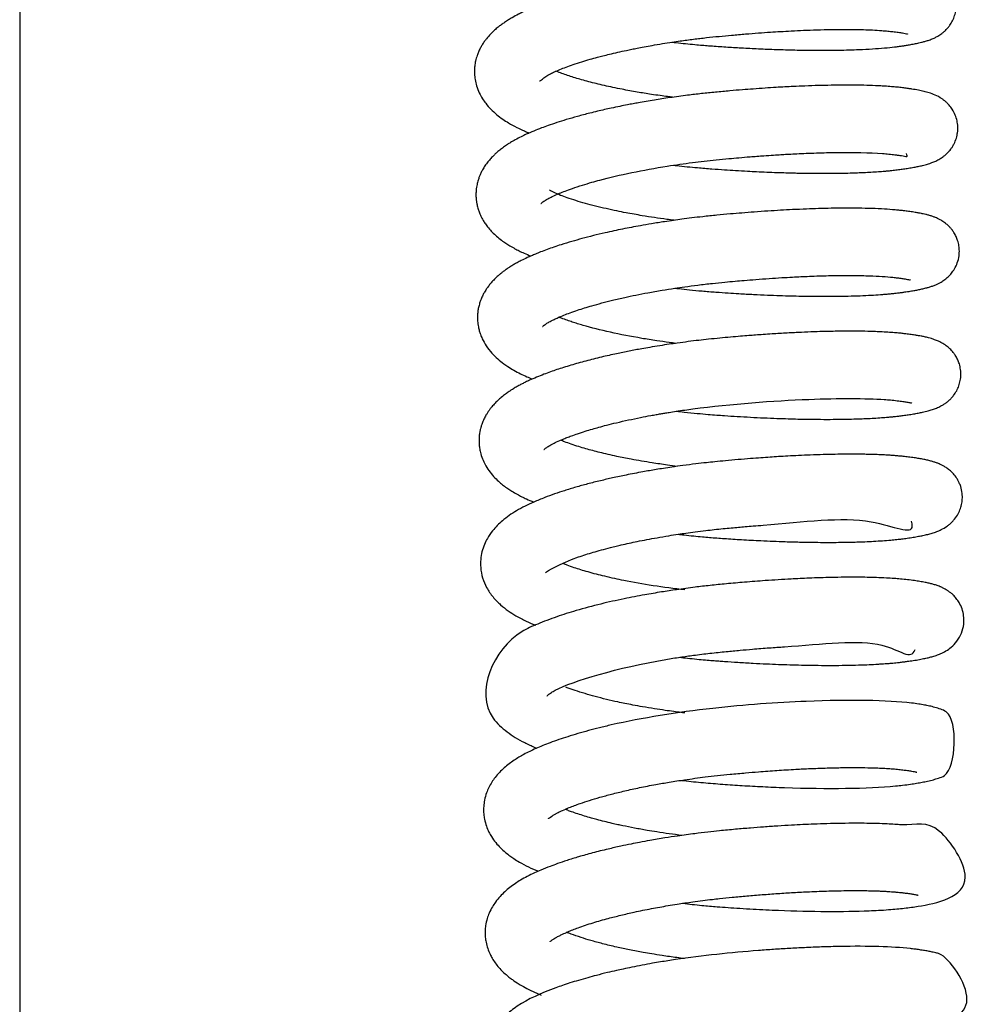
# Model space of a CAD drawing. Header units: inches. Extents: x 0 to 77643, y -44170 to 0.
# Tile 342 of 546: x 76115.95 to 76120.86, y -39539.28 to -39534.18. Entities that reach past the tile are written whole.
import ezdxf

# ---------------------------------------------------------------- set-up
doc = ezdxf.new("R2010")
doc.units = ezdxf.units.IN
doc.header["$MEASUREMENT"] = 0
doc.layers.get('0').update_dxf_attribs({"lineweight": 0})
doc.layers.add('FAKRO LOFT LADDERS', color=7, linetype='Continuous')

# ---------------------------------------------------------------- blocks, each defined once
blk = doc.blocks.new('A$C6AF374F8')
at = {"layer": 'FAKRO LOFT LADDERS', "color": 7, "linetype": 'Continuous'}
blk.add_line((87.5, 2476.251), (87.5, 2186.563), dxfattribs=at)
for points, knots in [([(121.285, 2390.842), (121.357, 2390.834), (121.589, 2390.808), (121.984, 2390.766), (122.44, 2390.722), (122.84, 2390.686), (123.341, 2390.646), (123.978, 2390.602), (124.805, 2390.55), (125.677, 2390.505), (126.595, 2390.467), (127.554, 2390.438), (128.453, 2390.423), (129.25, 2390.421), (129.897, 2390.427), (130.462, 2390.44), (131.053, 2390.46), (131.676, 2390.492), (132.287, 2390.539), (132.725, 2390.584), (133.018, 2390.621), (133.205, 2390.647), (133.397, 2390.676), (133.613, 2390.711), (133.84, 2390.753), (134.047, 2390.796), (134.223, 2390.837), (134.384, 2390.88), (134.564, 2390.935), (134.723, 2390.993), (134.851, 2391.048), (134.938, 2391.089), (135.019, 2391.132), (135.117, 2391.189), (135.209, 2391.249), (135.312, 2391.326), (135.406, 2391.405), (135.498, 2391.495), (135.59, 2391.596), (135.674, 2391.704), (135.781, 2391.867), (135.887, 2392.075), (135.978, 2392.36), (136.024, 2392.68), (136.007, 2393.024), (135.927, 2393.342), (135.807, 2393.613), (135.659, 2393.845), (135.494, 2394.035), (135.338, 2394.174), (135.22, 2394.262), (135.072, 2394.359), (134.902, 2394.449), (134.717, 2394.526), (134.543, 2394.586), (134.375, 2394.635), (134.216, 2394.674), (134.062, 2394.707), (133.884, 2394.742), (133.641, 2394.783), (133.349, 2394.825), (133.028, 2394.864), (132.714, 2394.895), (132.436, 2394.918), (132.19, 2394.934), (131.97, 2394.947), (131.745, 2394.957), (131.488, 2394.967), (131.167, 2394.977), (130.767, 2394.984), (130.26, 2394.987), (129.606, 2394.983), (128.852, 2394.968), (128.058, 2394.94), (127.323, 2394.907), (126.558, 2394.865), (125.745, 2394.812), (124.888, 2394.748), (124.176, 2394.687), (123.587, 2394.633), (123.073, 2394.583), (122.497, 2394.52), (121.855, 2394.442), (121.205, 2394.354), (120.607, 2394.265), (120.091, 2394.182), (119.583, 2394.095), (119.051, 2393.997), (118.466, 2393.882), (117.875, 2393.756), (117.282, 2393.619), (116.723, 2393.479), (116.209, 2393.34), (115.753, 2393.207), (115.349, 2393.082), (114.978, 2392.958), (114.6, 2392.825), (114.219, 2392.679), (113.861, 2392.53), (113.575, 2392.401), (113.292, 2392.263), (113.054, 2392.136), (112.799, 2391.985), (112.624, 2391.871), (112.442, 2391.744), (112.271, 2391.612), (112.088, 2391.457), (111.873, 2391.25), (111.707, 2391.06), (111.559, 2390.864), (111.453, 2390.701), (111.35, 2390.519), (111.265, 2390.338), (111.198, 2390.164), (111.15, 2390.01), (111.104, 2389.825), (111.069, 2389.616), (111.054, 2389.391), (111.057, 2389.163), (111.085, 2388.892), (111.163, 2388.559), (111.294, 2388.223), (111.46, 2387.923), (111.656, 2387.643), (111.908, 2387.356), (112.206, 2387.087), (112.488, 2386.874), (112.868, 2386.63), (113.22, 2386.439), (113.59, 2386.266), (113.81, 2386.172), (113.896, 2386.137)], [0.42778999, 0.42778999, 0.42778999, 0.42778999, 0.42782802, 0.42791293, 0.42799856, 0.42806726, 0.42812261, 0.42826002, 0.42839994, 0.42855574, 0.4287216, 0.42889459, 0.42908522, 0.42923647, 0.42937272, 0.42949012, 0.42960695, 0.42977789, 0.42994398, 0.43009384, 0.43015591, 0.4302164, 0.43027579, 0.43035199, 0.4304508, 0.43054334, 0.43060291, 0.43067844, 0.43075631, 0.43084137, 0.43088248, 0.43091249, 0.43094044, 0.43097254, 0.43101045, 0.43103642, 0.43107173, 0.43109849, 0.4311264, 0.43116042, 0.43118661, 0.43124381, 0.43129832, 0.43135857, 0.43142696, 0.4314924, 0.43154533, 0.43159797, 0.43165937, 0.4317047, 0.43174222, 0.43177018, 0.43184853, 0.4319193, 0.43198627, 0.43206968, 0.43214096, 0.43219325, 0.43227005, 0.43236516, 0.43248219, 0.43259342, 0.43268711, 0.43276745, 0.43283619, 0.43289232, 0.43294533, 0.43301306, 0.43308807, 0.43318223, 0.43329707, 0.43343265, 0.433605, 0.43376009, 0.43389752, 0.4340214, 0.43418268, 0.43433674, 0.43447655, 0.43455688, 0.43464549, 0.43474509, 0.43485918, 0.43498318, 0.43508956, 0.4351796, 0.4352636, 0.4353686, 0.43547717, 0.43559843, 0.43571545, 0.43583563, 0.43594915, 0.43605044, 0.43614517, 0.43623357, 0.43632306, 0.43643328, 0.43653914, 0.43662542, 0.436689, 0.43679671, 0.4368573, 0.43692804, 0.43698855, 0.43704927, 0.43711862, 0.43720226, 0.43729815, 0.43735097, 0.43741075, 0.4374631, 0.43752365, 0.43757488, 0.43761395, 0.43765338, 0.43772565, 0.43778044, 0.4378291, 0.43790343, 0.43799366, 0.43809788, 0.43819358, 0.43827497, 0.43838924, 0.43850976, 0.43863701, 0.43872967, 0.43887012, 0.43898962, 0.43906402, 0.43906402, 0.43906402, 0.43906402]), ([(114.423, 2388.844), (114.473, 2388.792), (114.625, 2389.048), (115.209, 2389.311), (115.478, 2389.426), (115.803, 2389.552), (116.18, 2389.686), (116.595, 2389.821), (117.018, 2389.947), (117.388, 2390.05), (117.724, 2390.138), (118.076, 2390.225), (118.479, 2390.32), (118.868, 2390.406), (119.203, 2390.476), (119.508, 2390.537), (119.857, 2390.604), (120.292, 2390.682), (120.777, 2390.764), (121.263, 2390.84), (121.684, 2390.901), (122.053, 2390.951), (122.397, 2390.996), (122.735, 2391.037), (123.179, 2391.088), (123.727, 2391.144), (124.405, 2391.208), (125.086, 2391.266), (125.756, 2391.319), (126.357, 2391.361), (126.923, 2391.396), (127.5, 2391.428), (128.133, 2391.457), (128.827, 2391.482), (129.515, 2391.498), (130.149, 2391.504), (130.707, 2391.501), (131.214, 2391.491), (131.703, 2391.472), (132.123, 2391.447), (132.459, 2391.418), (132.754, 2391.385), (133.014, 2391.352), (133.23, 2391.318), (133.389, 2391.288), (133.469, 2391.268), (133.484, 2391.264), (133.484, 2391.264)], [0.563874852, 0.563874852, 0.563874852, 0.563874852, 0.564427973, 0.564516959, 0.564626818, 0.564738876, 0.564853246, 0.564982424, 0.565098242, 0.565194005, 0.56526494, 0.565344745, 0.565445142, 0.565542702, 0.565604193, 0.565663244, 0.565738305, 0.56582374, 0.565932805, 0.566032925, 0.566113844, 0.566182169, 0.566248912, 0.566314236, 0.566378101, 0.566505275, 0.566629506, 0.566768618, 0.566899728, 0.567020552, 0.567124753, 0.567240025, 0.567373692, 0.567523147, 0.567690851, 0.567842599, 0.567979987, 0.568118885, 0.568258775, 0.568417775, 0.568538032, 0.56864283, 0.568780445, 0.568908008, 0.569018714, 0.569154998, 0.569214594, 0.569214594, 0.569214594, 0.569214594]), ([(121.322, 2387.988), (121.235, 2387.999), (121.019, 2388.026), (120.65, 2388.076), (120.121, 2388.153), (119.597, 2388.238), (119.094, 2388.327), (118.67, 2388.407), (118.077, 2388.527), (117.362, 2388.69), (116.605, 2388.891), (115.936, 2389.095), (115.519, 2389.246), (115.308, 2389.328), (115.274, 2389.342)], [0.56079572, 0.56079572, 0.56079572, 0.56079572, 0.560847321, 0.560924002, 0.561016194, 0.561168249, 0.561251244, 0.561338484, 0.561446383, 0.561651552, 0.561850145, 0.562039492, 0.562237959, 0.562277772, 0.562277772, 0.562277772, 0.562277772]), ([(121.369, 2384.472), (121.423, 2384.466), (121.656, 2384.439), (122.071, 2384.395), (122.68, 2384.337), (123.326, 2384.283), (123.985, 2384.237), (124.6, 2384.198), (125.154, 2384.167), (125.69, 2384.14), (126.203, 2384.117), (126.709, 2384.097), (127.153, 2384.083), (127.52, 2384.073), (127.896, 2384.065), (128.353, 2384.057), (128.927, 2384.052), (129.538, 2384.053), (130.118, 2384.061), (130.595, 2384.072), (130.985, 2384.086), (131.337, 2384.101), (131.702, 2384.121), (132.049, 2384.145), (132.332, 2384.168), (132.575, 2384.191), (132.823, 2384.217), (133.087, 2384.25), (133.358, 2384.288), (133.624, 2384.33), (133.872, 2384.374), (134.107, 2384.422), (134.303, 2384.468), (134.454, 2384.508), (134.583, 2384.547), (134.721, 2384.593), (134.897, 2384.661), (135.068, 2384.744), (135.205, 2384.825), (135.307, 2384.893), (135.404, 2384.967), (135.488, 2385.04), (135.569, 2385.117), (135.643, 2385.196), (135.741, 2385.318), (135.817, 2385.43), (135.921, 2385.61), (136.005, 2385.817), (136.055, 2386.011), (136.082, 2386.168), (136.094, 2386.315), (136.094, 2386.523), (136.061, 2386.773), (135.966, 2387.083), (135.822, 2387.356), (135.661, 2387.569), (135.519, 2387.716), (135.392, 2387.824), (135.182, 2387.977), (134.9, 2388.121), (134.619, 2388.22), (134.334, 2388.297), (134.046, 2388.358), (133.78, 2388.404), (133.517, 2388.443), (133.289, 2388.473), (133.022, 2388.504), (132.724, 2388.532), (132.421, 2388.555), (132.028, 2388.579), (131.527, 2388.601), (130.88, 2388.615), (130.204, 2388.618), (129.526, 2388.611), (128.87, 2388.596), (128.211, 2388.574), (127.63, 2388.548), (127.13, 2388.523), (126.647, 2388.495), (126.096, 2388.46), (125.513, 2388.419), (124.905, 2388.373), (124.255, 2388.318), (123.549, 2388.254), (122.817, 2388.178), (122.182, 2388.103), (121.637, 2388.033), (121.193, 2387.971), (120.773, 2387.908), (120.361, 2387.844), (119.955, 2387.776), (119.587, 2387.712), (119.266, 2387.653), (118.945, 2387.591), (118.566, 2387.516), (118.168, 2387.432), (117.783, 2387.347), (117.413, 2387.261), (116.941, 2387.145), (116.396, 2387.001), (115.826, 2386.837), (115.324, 2386.679), (114.9, 2386.535), (114.504, 2386.39), (114.123, 2386.239), (113.774, 2386.088), (113.459, 2385.939), (113.181, 2385.793), (112.954, 2385.662), (112.743, 2385.529), (112.556, 2385.4), (112.395, 2385.278), (112.261, 2385.168), (112.146, 2385.067), (112.011, 2384.938), (111.862, 2384.779), (111.709, 2384.593), (111.569, 2384.393), (111.456, 2384.201), (111.371, 2384.029), (111.302, 2383.863), (111.24, 2383.683), (111.193, 2383.5), (111.162, 2383.33), (111.141, 2383.16), (111.131, 2382.967), (111.139, 2382.769), (111.159, 2382.587), (111.192, 2382.403), (111.243, 2382.207), (111.305, 2382.03), (111.366, 2381.885), (111.43, 2381.752), (111.519, 2381.593), (111.627, 2381.424), (111.793, 2381.205), (111.976, 2381.003), (112.207, 2380.786), (112.44, 2380.599), (112.675, 2380.434), (112.906, 2380.288), (113.133, 2380.159), (113.38, 2380.032), (113.65, 2379.905), (113.855, 2379.817), (113.973, 2379.769)], [0.44064052, 0.44064052, 0.44064052, 0.44064052, 0.44066926, 0.44076433, 0.44085911, 0.4409889, 0.44110198, 0.44120296, 0.44131083, 0.44139368, 0.44148741, 0.44158579, 0.44166795, 0.44173199, 0.44178997, 0.44188028, 0.4419938, 0.44212682, 0.44225146, 0.44236179, 0.44244279, 0.44251975, 0.44261136, 0.44271192, 0.4427884, 0.44284135, 0.44291659, 0.44300456, 0.44308529, 0.44317936, 0.44328639, 0.44336898, 0.44346843, 0.44353229, 0.44357603, 0.4436377, 0.44371403, 0.44379684, 0.44383084, 0.44385853, 0.44389848, 0.44392144, 0.4439417, 0.44397328, 0.44399706, 0.44402712, 0.44406358, 0.44412709, 0.44415727, 0.44418112, 0.4442128, 0.44424274, 0.44429837, 0.44435669, 0.4444253, 0.44448097, 0.44452186, 0.44456133, 0.44459656, 0.44472126, 0.44484705, 0.44496281, 0.44509058, 0.44522623, 0.44529102, 0.44537534, 0.44546583, 0.44555091, 0.44564467, 0.44572904, 0.44587248, 0.44602922, 0.44619576, 0.44632607, 0.44646034, 0.4465957, 0.44671284, 0.44679097, 0.44687571, 0.44697894, 0.44709003, 0.44718773, 0.44730105, 0.44743194, 0.44755764, 0.44768382, 0.44776535, 0.44784598, 0.44792001, 0.44799047, 0.44806896, 0.44814231, 0.44819437, 0.4482482, 0.44832393, 0.4484111, 0.4484809, 0.44855287, 0.44863561, 0.44877444, 0.44890335, 0.44902042, 0.44913042, 0.44921943, 0.44932984, 0.44944216, 0.44952284, 0.44961737, 0.44970018, 0.44974932, 0.44982514, 0.44989652, 0.449934, 0.44997965, 0.45003173, 0.45009743, 0.45017012, 0.45024025, 0.45030444, 0.45035649, 0.45039857, 0.45045014, 0.45050882, 0.4505488, 0.45058621, 0.45064312, 0.45069924, 0.45074099, 0.45078616, 0.45084672, 0.45090084, 0.45093633, 0.45097357, 0.45102368, 0.45108391, 0.45115398, 0.45124142, 0.45132747, 0.45142802, 0.4515075, 0.45158028, 0.45166528, 0.45173249, 0.45181245, 0.4519138, 0.4519138, 0.4519138, 0.4519138]), ([(114.497, 2382.483), (114.498, 2382.484), (114.506, 2382.493), (114.555, 2382.537), (114.66, 2382.614), (114.828, 2382.718), (115.101, 2382.858), (115.412, 2382.997), (115.767, 2383.14), (116.155, 2383.281), (116.617, 2383.434), (117.099, 2383.578), (118.4, 2383.938), (119.986, 2384.267), (121.693, 2384.523), (122.331, 2384.609), (122.961, 2384.686), (123.591, 2384.753), (124.193, 2384.811), (124.776, 2384.864), (125.382, 2384.914), (125.978, 2384.96), (126.509, 2384.996), (126.909, 2385.021), (127.274, 2385.042), (127.67, 2385.063), (128.134, 2385.084), (128.644, 2385.104), (129.172, 2385.119), (130.518, 2385.146), (131.684, 2385.12), (132.475, 2385.054), (132.681, 2385.033), (132.844, 2385.014), (133.011, 2384.993), (133.183, 2384.968), (133.328, 2384.948), (133.502, 2384.895), (133.481, 2384.982), (133.43, 2385.076)], [0.551271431, 0.551271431, 0.551271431, 0.551271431, 0.551314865, 0.551429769, 0.551529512, 0.551676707, 0.551798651, 0.551956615, 0.552058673, 0.552179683, 0.552333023, 0.552464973, 0.552568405, 0.553325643, 0.553454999, 0.553581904, 0.553698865, 0.553820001, 0.553944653, 0.55404554, 0.55415633, 0.554295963, 0.554395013, 0.554471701, 0.554536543, 0.554617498, 0.554716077, 0.55482856, 0.554946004, 0.55506782, 0.555760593, 0.555877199, 0.555946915, 0.556008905, 0.556088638, 0.556181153, 0.55627644, 0.556367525, 0.5565412, 0.5565412, 0.5565412, 0.5565412]), ([(121.403, 2381.618), (121.273, 2381.634), (120.932, 2381.678), (120.376, 2381.757), (119.667, 2381.869), (119.013, 2381.986), (118.395, 2382.108), (117.862, 2382.224), (117.318, 2382.354), (116.794, 2382.493), (116.303, 2382.636), (115.872, 2382.778), (115.334, 2382.971), (115.077, 2383.104), (114.947, 2383.178)], [0.54818038, 0.54818038, 0.54818038, 0.54818038, 0.548257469, 0.548383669, 0.548515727, 0.548696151, 0.548803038, 0.548930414, 0.549066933, 0.549203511, 0.549341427, 0.549482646, 0.549603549, 0.54989432, 0.54989432, 0.54989432, 0.54989432]), ([(121.443, 2378.103), (121.509, 2378.096), (121.759, 2378.067), (122.225, 2378.018), (122.867, 2377.958), (123.535, 2377.904), (124.173, 2377.861), (124.824, 2377.82), (125.506, 2377.783), (126.211, 2377.75), (126.855, 2377.726), (127.442, 2377.708), (127.996, 2377.695), (128.555, 2377.686), (129.15, 2377.682), (129.781, 2377.685), (130.419, 2377.695), (131.034, 2377.714), (131.594, 2377.74), (132.018, 2377.768), (132.325, 2377.792), (132.552, 2377.812), (132.787, 2377.835), (133.016, 2377.862), (133.18, 2377.883), (133.312, 2377.901), (133.43, 2377.918), (133.601, 2377.944), (133.806, 2377.979), (134.025, 2378.019), (134.236, 2378.064), (134.427, 2378.11), (134.608, 2378.16), (134.747, 2378.205), (134.866, 2378.249), (134.966, 2378.29), (135.087, 2378.345), (135.211, 2378.412), (135.322, 2378.481), (135.446, 2378.568), (135.578, 2378.677), (135.737, 2378.839), (135.896, 2379.049), (136.049, 2379.335), (136.15, 2379.674), (136.181, 2380.005), (136.157, 2380.304), (136.098, 2380.552), (136.003, 2380.793), (135.903, 2380.975), (135.788, 2381.138), (135.667, 2381.278), (135.546, 2381.393), (135.39, 2381.517), (135.238, 2381.616), (135.059, 2381.709), (134.907, 2381.775), (134.746, 2381.833), (134.592, 2381.88), (134.442, 2381.919), (134.312, 2381.949), (134.198, 2381.973), (134.057, 2382), (133.866, 2382.033), (133.622, 2382.07), (133.357, 2382.105), (133.104, 2382.134), (132.758, 2382.167), (132.287, 2382.202), (131.656, 2382.23), (131.063, 2382.244), (130.54, 2382.248), (130.069, 2382.247), (129.514, 2382.24), (128.901, 2382.225), (128.235, 2382.202), (127.575, 2382.173), (126.906, 2382.137), (126.242, 2382.096), (125.575, 2382.049), (124.925, 2381.998), (124.28, 2381.944), (123.602, 2381.882), (122.934, 2381.813), (122.328, 2381.742), (121.826, 2381.678), (121.356, 2381.613), (120.833, 2381.537), (120.258, 2381.445), (119.686, 2381.347), (119.186, 2381.254), (118.73, 2381.164), (118.274, 2381.069), (117.767, 2380.956), (117.21, 2380.824), (116.636, 2380.675), (116.078, 2380.519), (115.598, 2380.372), (115.174, 2380.233), (114.819, 2380.108), (114.499, 2379.987), (114.228, 2379.879), (113.999, 2379.781), (113.753, 2379.672), (113.503, 2379.552), (113.275, 2379.431), (113.083, 2379.322), (112.926, 2379.226), (112.798, 2379.142), (112.688, 2379.067), (112.577, 2378.987), (112.454, 2378.893), (112.336, 2378.795), (112.204, 2378.678), (112.049, 2378.528), (111.887, 2378.347), (111.751, 2378.173), (111.652, 2378.027), (111.567, 2377.888), (111.484, 2377.733), (111.406, 2377.558), (111.348, 2377.401), (111.307, 2377.267), (111.27, 2377.123), (111.236, 2376.939), (111.216, 2376.742), (111.212, 2376.557), (111.22, 2376.352), (111.25, 2376.129), (111.302, 2375.906), (111.371, 2375.692), (111.474, 2375.441), (111.675, 2375.084), (111.944, 2374.744), (112.26, 2374.435), (112.535, 2374.217), (112.817, 2374.023), (113.102, 2373.849), (113.424, 2373.678), (113.744, 2373.529), (113.953, 2373.44), (114.05, 2373.4), (114.053, 2373.399)], [0.45348996, 0.45348996, 0.45348996, 0.45348996, 0.45352501, 0.45362242, 0.45373602, 0.45386163, 0.45397114, 0.45406893, 0.45420292, 0.4543308, 0.45444572, 0.45455223, 0.45465485, 0.4547576, 0.45487463, 0.45500644, 0.45514378, 0.45528305, 0.45542189, 0.45554614, 0.45560823, 0.45566864, 0.45573375, 0.45580738, 0.45587003, 0.45589466, 0.45592965, 0.45598659, 0.45607503, 0.45615735, 0.45624409, 0.45633494, 0.45640618, 0.45648414, 0.45652065, 0.45655761, 0.45660845, 0.45665936, 0.45669332, 0.45672521, 0.45677694, 0.45682156, 0.45687561, 0.45694097, 0.45701333, 0.45707762, 0.45712917, 0.45718272, 0.4572246, 0.45727191, 0.45731168, 0.45734759, 0.45738952, 0.45742528, 0.45749075, 0.45753963, 0.45760894, 0.4576696, 0.45774019, 0.45781132, 0.45786603, 0.45790838, 0.4579597, 0.45804105, 0.45814446, 0.458234, 0.45831482, 0.45838947, 0.45854728, 0.45871797, 0.45888234, 0.45897271, 0.45907447, 0.45919218, 0.45932334, 0.45944655, 0.45958218, 0.45969857, 0.45981738, 0.45994386, 0.46005653, 0.46016142, 0.46028278, 0.46041152, 0.46051053, 0.46060115, 0.46067665, 0.46076001, 0.46088118, 0.46098857, 0.46107496, 0.46116163, 0.46124917, 0.46134001, 0.46146387, 0.4615902, 0.46170588, 0.46183504, 0.46192505, 0.46201496, 0.46210543, 0.46217909, 0.46223887, 0.46230246, 0.46239661, 0.46246481, 0.46251892, 0.46258247, 0.46262283, 0.46265284, 0.46269948, 0.46274736, 0.46278964, 0.46282892, 0.4629029, 0.46297933, 0.46304012, 0.46309316, 0.46312887, 0.46317838, 0.46323707, 0.46328435, 0.46331455, 0.46334832, 0.46340281, 0.46346106, 0.46350381, 0.46354732, 0.46362109, 0.46367961, 0.46372814, 0.46379852, 0.46391178, 0.4640502, 0.46417429, 0.46429521, 0.46436998, 0.46447109, 0.46457996, 0.46468118, 0.46476163, 0.46476455, 0.46476455, 0.46476455, 0.46476455]), ([(114.576, 2376.113), (114.578, 2376.111), (114.586, 2376.126), (114.629, 2376.163), (114.716, 2376.228), (114.842, 2376.309), (114.997, 2376.396), (115.191, 2376.492), (115.405, 2376.59), (115.684, 2376.707), (116.017, 2376.834), (116.376, 2376.96), (116.754, 2377.082), (117.169, 2377.206), (117.649, 2377.34), (118.217, 2377.484), (118.809, 2377.621), (119.425, 2377.751), (120.068, 2377.876), (120.742, 2377.995), (121.381, 2378.096), (121.997, 2378.185), (122.648, 2378.27), (123.341, 2378.35), (123.988, 2378.415), (124.537, 2378.466), (125.071, 2378.513), (125.663, 2378.561), (126.313, 2378.608), (126.946, 2378.649), (127.646, 2378.689), (128.467, 2378.727), (129.472, 2378.758), (130.458, 2378.768), (131.328, 2378.755), (132.04, 2378.726), (132.521, 2378.689), (132.857, 2378.653), (133.092, 2378.624), (133.284, 2378.596), (133.434, 2378.571), (133.547, 2378.549), (133.622, 2378.531), (133.641, 2378.526), (133.642, 2378.525)], [0.538489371, 0.538489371, 0.538489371, 0.538489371, 0.538579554, 0.538671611, 0.538762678, 0.538862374, 0.538969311, 0.539049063, 0.539140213, 0.539249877, 0.539361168, 0.53948065, 0.539583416, 0.539686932, 0.53981645, 0.5399498, 0.54009625, 0.540220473, 0.54035366, 0.540503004, 0.540634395, 0.540736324, 0.540866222, 0.54101413, 0.541136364, 0.541238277, 0.541330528, 0.541445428, 0.541582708, 0.541712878, 0.541824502, 0.542009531, 0.542229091, 0.542490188, 0.542715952, 0.542924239, 0.543135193, 0.543234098, 0.543339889, 0.543455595, 0.543539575, 0.543629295, 0.543738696, 0.543818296, 0.543818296, 0.543818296, 0.543818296]), ([(121.48, 2375.249), (121.37, 2375.263), (121.038, 2375.305), (120.444, 2375.389), (118.825, 2375.646), (117.413, 2375.96), (116.393, 2376.265), (116.118, 2376.353), (115.841, 2376.448), (115.614, 2376.531), (115.479, 2376.585), (115.435, 2376.603)], [0.535393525, 0.535393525, 0.535393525, 0.535393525, 0.535459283, 0.535590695, 0.535750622, 0.536466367, 0.536550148, 0.536631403, 0.53671734, 0.536818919, 0.536871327, 0.536871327, 0.536871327, 0.536871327]), ([(121.524, 2371.734), (121.655, 2371.719), (122.012, 2371.679), (122.558, 2371.624), (123.121, 2371.574), (123.592, 2371.537), (124.093, 2371.502), (124.678, 2371.464), (125.362, 2371.425), (126.05, 2371.391), (126.699, 2371.365), (127.286, 2371.345), (127.854, 2371.33), (128.476, 2371.319), (129.136, 2371.313), (129.775, 2371.315), (130.331, 2371.323), (130.81, 2371.335), (131.244, 2371.351), (131.654, 2371.371), (132.043, 2371.395), (132.365, 2371.419), (132.615, 2371.441), (132.829, 2371.462), (133.045, 2371.486), (133.284, 2371.516), (133.54, 2371.553), (133.798, 2371.594), (134.044, 2371.638), (134.295, 2371.689), (134.496, 2371.738), (134.662, 2371.784), (134.771, 2371.818), (134.878, 2371.855), (134.989, 2371.897), (135.103, 2371.946), (135.207, 2371.998), (135.293, 2372.045), (135.383, 2372.099), (135.497, 2372.177), (135.625, 2372.28), (135.758, 2372.408), (135.897, 2372.572), (136.037, 2372.785), (136.154, 2373.047), (136.232, 2373.337), (136.261, 2373.643), (136.232, 2373.966), (136.164, 2374.224), (136.07, 2374.448), (135.969, 2374.626), (135.835, 2374.811), (135.68, 2374.978), (135.471, 2375.15), (135.27, 2375.274), (135.069, 2375.372), (134.899, 2375.438), (134.733, 2375.492), (134.562, 2375.54), (134.374, 2375.584), (134.205, 2375.618), (134.037, 2375.648), (133.848, 2375.679), (133.607, 2375.713), (133.351, 2375.746), (133.079, 2375.775), (132.796, 2375.801), (132.463, 2375.825), (132.108, 2375.844), (131.764, 2375.858), (131.334, 2375.871), (130.769, 2375.879), (130.038, 2375.878), (129.322, 2375.865), (128.639, 2375.845), (127.977, 2375.819), (127.251, 2375.783), (126.585, 2375.743), (126.034, 2375.706), (125.631, 2375.677), (125.242, 2375.648), (124.812, 2375.613), (124.312, 2375.57), (123.758, 2375.519), (123.208, 2375.464), (122.66, 2375.403), (122.12, 2375.337), (121.607, 2375.268), (121.115, 2375.198), (120.638, 2375.124), (120.165, 2375.047), (119.745, 2374.973), (119.391, 2374.908), (119.066, 2374.846), (118.743, 2374.781), (118.261, 2374.68), (117.61, 2374.534), (116.818, 2374.335), (116.169, 2374.153), (115.677, 2374.002), (115.325, 2373.888), (114.986, 2373.77), (114.633, 2373.64), (114.267, 2373.494), (113.953, 2373.358), (113.715, 2373.247), (113.529, 2373.154), (113.35, 2373.06), (113.164, 2372.954), (112.996, 2372.851), (112.827, 2372.74), (112.655, 2372.619), (112.453, 2372.461), (112.258, 2372.287), (112.079, 2372.107), (111.93, 2371.934), (111.816, 2371.783), (111.73, 2371.655), (111.638, 2371.504), (111.54, 2371.318), (111.458, 2371.122), (111.402, 2370.955), (111.363, 2370.812), (111.327, 2370.642), (111.3, 2370.448), (111.291, 2370.255), (111.294, 2370.074), (111.311, 2369.88), (111.344, 2369.692), (111.403, 2369.455), (111.493, 2369.202), (111.658, 2368.874), (111.86, 2368.575), (112.101, 2368.295), (112.339, 2368.07), (112.563, 2367.887), (112.776, 2367.734), (113.011, 2367.582), (113.254, 2367.441), (113.505, 2367.31), (113.786, 2367.175), (113.995, 2367.086), (114.127, 2367.032), (114.13, 2367.03)], [0.46634057, 0.46634057, 0.46634057, 0.46634057, 0.4664102, 0.4665296, 0.46662775, 0.46670476, 0.46677535, 0.46688958, 0.46701092, 0.46713495, 0.46725545, 0.46736108, 0.46745634, 0.46757274, 0.46771571, 0.46784443, 0.46796336, 0.46806959, 0.46816312, 0.46826324, 0.46836517, 0.46845646, 0.46851872, 0.46857304, 0.46863945, 0.46871054, 0.46879475, 0.46889038, 0.46898629, 0.46907669, 0.46919804, 0.46924728, 0.46929724, 0.4693434, 0.46938714, 0.46943798, 0.46947874, 0.46950538, 0.4695326, 0.46957025, 0.46961682, 0.46965597, 0.46969559, 0.46975511, 0.46981062, 0.46986301, 0.46992848, 0.46998708, 0.47004205, 0.47008136, 0.47012864, 0.47016479, 0.4702194, 0.47027758, 0.4703559, 0.47041727, 0.47049492, 0.47056365, 0.47062787, 0.47072227, 0.47079817, 0.47085473, 0.47092696, 0.4710201, 0.47111944, 0.47118929, 0.47127425, 0.47137325, 0.47147282, 0.47155941, 0.47163627, 0.47179045, 0.47195467, 0.47211606, 0.47223464, 0.47236094, 0.47249819, 0.4726418, 0.47272512, 0.47279548, 0.47285706, 0.4729317, 0.47302227, 0.47311961, 0.47322178, 0.47331032, 0.47340697, 0.47350602, 0.47358189, 0.47366897, 0.47376368, 0.47384033, 0.47390139, 0.47396197, 0.47402423, 0.47408676, 0.47424288, 0.47441302, 0.47458395, 0.47467367, 0.47475739, 0.47483962, 0.47492888, 0.47503426, 0.47514087, 0.47520165, 0.47525348, 0.47530855, 0.4753698, 0.47543435, 0.47547876, 0.47554488, 0.47562645, 0.47569789, 0.47577444, 0.47584998, 0.47589548, 0.47593676, 0.47598062, 0.47604371, 0.47611064, 0.47615237, 0.47618557, 0.47622862, 0.47628931, 0.47633969, 0.47637897, 0.47643109, 0.47649167, 0.47652879, 0.47662413, 0.4767118, 0.47682092, 0.47693074, 0.47702943, 0.47710879, 0.47718582, 0.47726053, 0.4773528, 0.47742722, 0.47749957, 0.47761061, 0.47761348, 0.47761348, 0.47761348, 0.47761348]), ([(114.656, 2369.745), (114.656, 2369.745), (114.666, 2369.756), (114.727, 2369.81), (114.864, 2369.906), (115.052, 2370.015), (115.309, 2370.143), (115.586, 2370.265), (115.851, 2370.371), (116.1, 2370.466), (116.414, 2370.576), (116.776, 2370.695), (117.146, 2370.807), (117.515, 2370.912), (117.927, 2371.022), (118.436, 2371.148), (119.02, 2371.281), (119.62, 2371.405), (120.103, 2371.497), (120.457, 2371.561), (120.696, 2371.602), (120.92, 2371.64), (121.184, 2371.683), (121.528, 2371.736), (121.94, 2371.796), (124.223, 2372.105), (128.34, 2372.412), (131.485, 2372.406), (132.634, 2372.316), (132.959, 2372.281), (133.241, 2372.245), (133.481, 2372.208), (133.649, 2372.175), (133.713, 2372.158), (133.721, 2372.156), (133.72, 2372.156)], [0.525757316, 0.525757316, 0.525757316, 0.525757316, 0.525845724, 0.52596969, 0.526099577, 0.526214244, 0.526341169, 0.526474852, 0.526548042, 0.526626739, 0.526726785, 0.526842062, 0.526942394, 0.527028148, 0.52712882, 0.527249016, 0.527389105, 0.527524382, 0.52763822, 0.527693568, 0.52774247, 0.527784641, 0.527829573, 0.527902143, 0.527989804, 0.528072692, 0.529238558, 0.530227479, 0.530344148, 0.530485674, 0.530625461, 0.530743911, 0.53089815, 0.531020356, 0.53106305, 0.53106305, 0.53106305, 0.53106305]), ([(121.566, 2368.879), (121.394, 2368.9), (120.952, 2368.958), (120.141, 2369.077), (119.259, 2369.228), (118.354, 2369.409), (117.566, 2369.59), (116.922, 2369.762), (116.439, 2369.905), (116.064, 2370.027), (115.755, 2370.138), (115.581, 2370.206), (115.518, 2370.232)], [0.522647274, 0.522647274, 0.522647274, 0.522647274, 0.522748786, 0.522910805, 0.523140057, 0.523307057, 0.523517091, 0.52370631, 0.52381375, 0.523932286, 0.524054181, 0.524128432, 0.524128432, 0.524128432, 0.524128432]), ([(121.601, 2365.365), (121.702, 2365.353), (121.972, 2365.323), (122.394, 2365.279), (122.836, 2365.237), (123.365, 2365.191), (124.041, 2365.141), (124.931, 2365.084), (125.778, 2365.038), (126.527, 2365.005), (127.102, 2364.984), (127.586, 2364.97), (128.019, 2364.959), (128.476, 2364.951), (128.996, 2364.945), (129.531, 2364.944), (130.031, 2364.948), (130.472, 2364.955), (130.885, 2364.966), (131.304, 2364.981), (131.747, 2365.002), (132.194, 2365.03), (132.591, 2365.062), (132.924, 2365.094), (133.21, 2365.127), (133.497, 2365.165), (133.784, 2365.209), (134.052, 2365.256), (134.3, 2365.304), (134.535, 2365.358), (134.765, 2365.42), (134.989, 2365.495), (135.237, 2365.598), (135.479, 2365.734), (135.661, 2365.875), (135.774, 2365.977), (135.905, 2366.113), (136.074, 2366.339), (136.209, 2366.613), (136.295, 2366.893), (136.335, 2367.181), (136.328, 2367.503), (136.264, 2367.792), (136.179, 2368.011), (136.091, 2368.183), (135.981, 2368.357), (135.816, 2368.554), (135.623, 2368.724), (135.446, 2368.846), (135.302, 2368.927), (135.175, 2368.989), (135.048, 2369.042), (134.892, 2369.098), (134.732, 2369.146), (134.536, 2369.196), (134.327, 2369.241), (134.091, 2369.284), (133.83, 2369.324), (133.559, 2369.361), (133.292, 2369.392), (133.047, 2369.416), (132.82, 2369.435), (132.613, 2369.45), (132.437, 2369.461), (132.265, 2369.47), (132.049, 2369.481), (131.763, 2369.491), (131.447, 2369.5), (131.151, 2369.505), (130.873, 2369.508), (130.584, 2369.509), (130.207, 2369.508), (129.721, 2369.502), (129.116, 2369.488), (128.48, 2369.467), (127.864, 2369.44), (127.314, 2369.412), (126.824, 2369.383), (126.361, 2369.354), (125.876, 2369.32), (125.325, 2369.279), (124.711, 2369.229), (124.094, 2369.174), (123.546, 2369.121), (123.033, 2369.067), (122.481, 2369.003), (121.884, 2368.926), (121.327, 2368.848), (120.862, 2368.778), (120.359, 2368.697), (119.707, 2368.585), (118.957, 2368.441), (118.227, 2368.287), (117.559, 2368.132), (116.923, 2367.972), (116.299, 2367.799), (115.73, 2367.626), (115.194, 2367.448), (114.659, 2367.252), (114.15, 2367.044), (113.668, 2366.82), (113.241, 2366.589), (112.85, 2366.339), (112.518, 2366.084), (112.234, 2365.821), (111.969, 2365.525), (111.744, 2365.198), (111.561, 2364.831), (111.438, 2364.465), (111.369, 2364.059), (111.367, 2363.596), (111.464, 2363.094), (111.686, 2362.571), (112.006, 2362.106), (112.398, 2361.709), (112.78, 2361.41), (113.24, 2361.116), (113.692, 2360.882), (114.043, 2360.729), (114.205, 2360.663), (114.215, 2360.658)], [0.47918982, 0.47918982, 0.47918982, 0.47918982, 0.4792436, 0.47933266, 0.47941243, 0.47947541, 0.47960952, 0.4797648, 0.47994095, 0.48005646, 0.48016668, 0.48025387, 0.48032429, 0.48040986, 0.48051477, 0.48062774, 0.48073144, 0.48082558, 0.48091138, 0.48100582, 0.48111398, 0.48123023, 0.4813444, 0.48143451, 0.48151412, 0.4815999, 0.48170704, 0.48180995, 0.48190105, 0.48200687, 0.48210689, 0.48221062, 0.48230352, 0.48241043, 0.48245472, 0.48248238, 0.48252008, 0.48258818, 0.48264768, 0.48270227, 0.48275566, 0.48281303, 0.48288394, 0.4829246, 0.48295374, 0.48299021, 0.48305187, 0.48311315, 0.4831691, 0.48322014, 0.483259, 0.48330856, 0.48336859, 0.48344397, 0.48353075, 0.48362199, 0.48372114, 0.48381675, 0.4839226, 0.48400898, 0.48407807, 0.48414538, 0.48420762, 0.48425385, 0.4842897, 0.48434497, 0.48442494, 0.4845072, 0.48457575, 0.48463435, 0.48469845, 0.48476962, 0.48488112, 0.48500637, 0.48513773, 0.4852551, 0.48535732, 0.48544475, 0.48552461, 0.4856086, 0.48570478, 0.48581748, 0.48593255, 0.48602773, 0.48610465, 0.48620089, 0.48631765, 0.48641989, 0.48649771, 0.48656798, 0.48669293, 0.48685604, 0.48699274, 0.48711951, 0.48726026, 0.48739377, 0.48753078, 0.48765556, 0.48778763, 0.48794818, 0.48808307, 0.48822209, 0.48835451, 0.48848519, 0.48859134, 0.48869606, 0.48883021, 0.48892635, 0.48903372, 0.48913861, 0.48924917, 0.48939323, 0.48953806, 0.48970422, 0.48986939, 0.49001898, 0.49015324, 0.49032454, 0.49045554, 0.49046426, 0.49046426, 0.49046426, 0.49046426]), ([(114.734, 2363.376), (114.734, 2363.376), (114.762, 2363.405), (115.555, 2363.902), (116.813, 2364.312), (117.211, 2364.434), (117.633, 2364.553), (118.035, 2364.66), (118.383, 2364.745), (118.704, 2364.821), (119.066, 2364.903), (119.505, 2364.996), (119.989, 2365.092), (120.532, 2365.192), (121.078, 2365.284), (121.579, 2365.363), (122.037, 2365.429), (122.509, 2365.493), (123, 2365.554), (123.483, 2365.609), (123.926, 2365.654), (124.345, 2365.695), (124.727, 2365.73), (125.107, 2365.763), (125.534, 2365.799), (127.96, 2365.98), (131.484, 2366.488), (133.855, 2365.233), (133.721, 2365.948), (133.695, 2366.041)], [0.513151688, 0.513151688, 0.513151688, 0.513151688, 0.513205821, 0.51409163, 0.51420419, 0.514310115, 0.514419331, 0.514533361, 0.514604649, 0.514665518, 0.514755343, 0.514848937, 0.514954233, 0.515064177, 0.515186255, 0.515286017, 0.515363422, 0.515456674, 0.515562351, 0.515648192, 0.51573577, 0.515817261, 0.515889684, 0.515955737, 0.516036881, 0.516137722, 0.517372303, 0.518296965, 0.518415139, 0.518415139, 0.518415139, 0.518415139]), ([(121.962, 2362.481), (120.836, 2362.612), (119.57, 2362.803), (118.297, 2363.072), (117.824, 2363.18), (117.361, 2363.296), (116.945, 2363.409), (116.56, 2363.523), (116.199, 2363.639), (115.909, 2363.741), (115.738, 2363.806), (115.678, 2363.83)], [0.509991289, 0.509991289, 0.509991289, 0.509991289, 0.510636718, 0.510742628, 0.510868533, 0.510975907, 0.51109342, 0.511201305, 0.511305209, 0.511424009, 0.511491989, 0.511491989, 0.511491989, 0.511491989]), ([(121.68, 2358.995), (121.817, 2358.98), (122.117, 2358.946), (122.563, 2358.9), (122.997, 2358.86), (123.372, 2358.828), (123.7, 2358.803), (124.139, 2358.771), (124.733, 2358.732), (125.46, 2358.69), (126.158, 2358.655), (126.793, 2358.628), (127.402, 2358.607), (128.031, 2358.591), (128.7, 2358.579), (129.403, 2358.574), (130.112, 2358.578), (130.778, 2358.59), (131.356, 2358.61), (131.767, 2358.63), (132.051, 2358.647), (132.244, 2358.66), (132.44, 2358.674), (132.685, 2358.694), (132.934, 2358.718), (133.149, 2358.741), (133.285, 2358.758), (133.394, 2358.772), (133.504, 2358.787), (133.637, 2358.806), (133.844, 2358.837), (134.105, 2358.881), (134.374, 2358.934), (134.599, 2358.985), (134.81, 2359.041), (135.025, 2359.109), (135.272, 2359.209), (135.53, 2359.345), (135.839, 2359.578), (136.125, 2359.905), (136.343, 2360.356), (136.418, 2360.77), (136.403, 2361.16), (136.322, 2361.504), (136.18, 2361.809), (136.018, 2362.042), (135.863, 2362.211), (135.744, 2362.318), (135.602, 2362.425), (135.496, 2362.493), (135.387, 2362.554), (135.309, 2362.593), (135.244, 2362.623), (135.171, 2362.654), (135.077, 2362.691), (134.945, 2362.737), (134.804, 2362.779), (134.6, 2362.83), (134.386, 2362.875), (134.13, 2362.921), (133.832, 2362.966), (133.502, 2363.009), (133.147, 2363.046), (132.779, 2363.075), (132.367, 2363.101), (131.906, 2363.121), (131.391, 2363.134), (130.638, 2363.143), (129.641, 2363.133), (128.484, 2363.096), (127.338, 2363.042), (126.22, 2362.972), (125.093, 2362.886), (124.136, 2362.802), (123.28, 2362.717), (122.417, 2362.617), (121.577, 2362.505), (120.709, 2362.373), (119.798, 2362.219), (118.737, 2362.014), (117.533, 2361.744), (116.361, 2361.431), (115.267, 2361.086), (114.339, 2360.722), (112.19, 2359.803), (110.967, 2356.945), (112.356, 2355.454), (112.738, 2355.127), (113.171, 2354.835), (113.655, 2354.568), (114.038, 2354.395), (114.256, 2354.305), (114.29, 2354.291)], [0.49203863, 0.49203863, 0.49203863, 0.49203863, 0.49211151, 0.49219744, 0.49227368, 0.49233898, 0.49239355, 0.49244485, 0.492568, 0.49270441, 0.492827, 0.49293879, 0.49304638, 0.49316034, 0.49328959, 0.49342882, 0.49357509, 0.49372615, 0.49386022, 0.49397128, 0.49402329, 0.4940728, 0.49411982, 0.49417781, 0.49427136, 0.49432941, 0.49436912, 0.49439612, 0.49443071, 0.49447488, 0.49452754, 0.4946448, 0.49475976, 0.49485073, 0.4949352, 0.49503943, 0.49513744, 0.49523913, 0.49532627, 0.49542237, 0.4955177, 0.49560783, 0.49566677, 0.49573728, 0.4958089, 0.49586169, 0.49591046, 0.49595489, 0.4959859, 0.49602646, 0.49606572, 0.49609194, 0.496113, 0.49613831, 0.4961767, 0.49621441, 0.49630251, 0.49638381, 0.49647456, 0.49658629, 0.49669139, 0.49681253, 0.49692562, 0.49702254, 0.49713209, 0.49726487, 0.49737904, 0.49750673, 0.49778586, 0.4980144, 0.49818846, 0.49843167, 0.49862142, 0.49878553, 0.49893332, 0.49906927, 0.4992381, 0.49937834, 0.49953626, 0.49973799, 0.49997898, 0.50025533, 0.50049433, 0.50075867, 0.50100296, 0.50243891, 0.50258491, 0.50273366, 0.50288511, 0.50304335, 0.50320368, 0.50323285, 0.50323285, 0.50323285, 0.50323285]), ([(114.813, 2357.006), (114.813, 2357.006), (114.816, 2357.009), (114.859, 2357.052), (115.009, 2357.16), (115.949, 2357.704), (118.741, 2358.536), (121.687, 2358.999), (122.45, 2359.107), (123.249, 2359.206), (124.058, 2359.291), (124.794, 2359.36), (125.54, 2359.424), (126.308, 2359.485), (128.837, 2359.639), (132.353, 2360.132), (133.691, 2358.803), (133.877, 2359.398)], [0.50056217, 0.50056217, 0.50056217, 0.50056217, 0.500591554, 0.50074011, 0.500907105, 0.501034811, 0.502520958, 0.502668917, 0.502804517, 0.502969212, 0.503132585, 0.503270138, 0.503393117, 0.503563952, 0.503719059, 0.504901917, 0.505810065, 0.505810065, 0.505810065, 0.505810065]), ([(121.948, 2356.113), (121.883, 2356.12), (121.694, 2356.143), (121.352, 2356.187), (120.891, 2356.251), (120.348, 2356.333), (119.793, 2356.425), (119.287, 2356.517), (118.861, 2356.601), (118.397, 2356.698), (117.877, 2356.817), (117.308, 2356.961), (116.763, 2357.115), (116.279, 2357.268), (115.966, 2357.38), (115.819, 2357.437), (115.796, 2357.445)], [0.497407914, 0.497407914, 0.497407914, 0.497407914, 0.497446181, 0.497519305, 0.497610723, 0.497723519, 0.49785164, 0.497959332, 0.498050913, 0.498135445, 0.498277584, 0.498423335, 0.498569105, 0.498725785, 0.498862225, 0.498887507, 0.498887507, 0.498887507, 0.498887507]), ([(121.788, 2352.623), (121.827, 2352.618), (122.201, 2352.575), (122.907, 2352.503), (123.919, 2352.42), (124.947, 2352.353), (126.019, 2352.294), (129.009, 2352.168), (131.587, 2352.2), (133.268, 2352.375), (133.629, 2352.423), (133.964, 2352.474), (134.257, 2352.525), (134.553, 2352.587), (134.809, 2352.645), (135.102, 2352.748), (135.985, 2352.951), (136.138, 2356.009), (135.182, 2356.307), (134.91, 2356.407), (134.638, 2356.47), (134.361, 2356.526), (134.058, 2356.575), (132.657, 2356.772), (129.163, 2356.819), (123.211, 2356.408), (119.491, 2355.815), (117.533, 2355.348), (116.954, 2355.198), (116.406, 2355.045), (115.896, 2354.889), (115.42, 2354.732), (114.852, 2354.528), (114.246, 2354.282), (113.63, 2353.985), (113.084, 2353.658), (112.579, 2353.277), (112.2, 2352.881), (111.954, 2352.536), (111.792, 2352.248), (111.672, 2351.964), (111.574, 2351.624), (111.525, 2351.253), (111.528, 2350.92), (111.579, 2350.573), (111.665, 2350.261), (111.793, 2349.96), (111.954, 2349.673), (112.153, 2349.396), (112.398, 2349.126), (112.649, 2348.899), (112.878, 2348.721), (113.119, 2348.554), (113.587, 2348.268), (114.016, 2348.061), (114.368, 2347.917)], [0.50479507, 0.50479507, 0.50479507, 0.50479507, 0.50481575, 0.50499286, 0.50516701, 0.50534374, 0.50553001, 0.50573204, 0.50695261, 0.50705665, 0.50718611, 0.50729498, 0.5074032, 0.50751791, 0.50765285, 0.50776328, 0.50789047, 0.50866098, 0.50876919, 0.50889543, 0.50902111, 0.50912975, 0.50924641, 0.5093788, 0.51064544, 0.51150472, 0.51245938, 0.51258616, 0.51270609, 0.51282841, 0.51295002, 0.51306141, 0.5131769, 0.51338583, 0.51357203, 0.51373868, 0.51393086, 0.51413105, 0.51421376, 0.51429933, 0.51438364, 0.51448813, 0.51457178, 0.51467866, 0.51474649, 0.51484603, 0.51493476, 0.51501019, 0.51511857, 0.51522358, 0.51532619, 0.51541479, 0.51548541, 0.51558185, 0.51588486, 0.51588486, 0.51588486, 0.51588486]), ([(114.892, 2350.636), (114.892, 2350.636), (114.898, 2350.643), (114.941, 2350.683), (115.027, 2350.747), (115.124, 2350.81), (115.2, 2350.855), (115.26, 2350.889), (115.342, 2350.932), (115.456, 2350.99), (115.658, 2351.085), (116.001, 2351.232), (116.476, 2351.41), (117.014, 2351.588), (117.558, 2351.751), (118.165, 2351.915), (118.851, 2352.083), (119.613, 2352.249), (120.388, 2352.4), (121.168, 2352.536), (122.023, 2352.669), (122.859, 2352.781), (123.647, 2352.872), (124.346, 2352.942), (125.057, 2353.008), (125.711, 2353.062), (126.252, 2353.104), (126.731, 2353.138), (127.215, 2353.169), (127.791, 2353.202), (128.471, 2353.236), (129.249, 2353.265), (130.042, 2353.284), (130.783, 2353.289), (131.419, 2353.282), (131.914, 2353.267), (132.314, 2353.248), (132.655, 2353.226), (132.967, 2353.198), (133.245, 2353.167), (133.497, 2353.134), (133.696, 2353.103), (133.842, 2353.076), (133.93, 2353.056), (133.955, 2353.049), (133.964, 2353.046), (133.963, 2353.046)], [0.487709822, 0.487709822, 0.487709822, 0.487709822, 0.487773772, 0.487880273, 0.488001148, 0.488059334, 0.488107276, 0.488147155, 0.488184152, 0.488244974, 0.488318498, 0.488457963, 0.488644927, 0.48878792, 0.488932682, 0.489084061, 0.489242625, 0.489414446, 0.489590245, 0.489733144, 0.489892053, 0.490100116, 0.490221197, 0.490347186, 0.49050241, 0.490630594, 0.490726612, 0.490819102, 0.490913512, 0.491016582, 0.491169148, 0.491337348, 0.491520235, 0.491709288, 0.491876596, 0.492021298, 0.492133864, 0.492249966, 0.49237006, 0.492489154, 0.492602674, 0.492730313, 0.492837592, 0.492932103, 0.493023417, 0.493062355, 0.493062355, 0.493062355, 0.493062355]), ([(121.8, 2349.771), (121.58, 2349.798), (121.144, 2349.856), (120.544, 2349.945), (119.943, 2350.043), (119.35, 2350.15), (118.849, 2350.25), (118.466, 2350.332), (118.146, 2350.404), (117.782, 2350.491), (117.427, 2350.582), (117.082, 2350.677), (116.746, 2350.776), (116.401, 2350.886), (116.116, 2350.985), (115.904, 2351.064), (115.797, 2351.106), (115.755, 2351.124)], [0.484597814, 0.484597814, 0.484597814, 0.484597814, 0.484727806, 0.484858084, 0.4849634, 0.48510318, 0.485240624, 0.485298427, 0.485368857, 0.485467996, 0.48556614, 0.485643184, 0.485746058, 0.485851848, 0.485957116, 0.486028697, 0.486078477, 0.486078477, 0.486078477, 0.486078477]), ([(121.838, 2346.257), (122.169, 2346.218), (122.764, 2346.156), (123.551, 2346.087), (124.209, 2346.038), (124.83, 2345.997), (125.487, 2345.958), (126.151, 2345.924), (128.322, 2345.829), (130.37, 2345.817), (132.011, 2345.895), (132.49, 2345.926), (132.931, 2345.963), (133.324, 2346.003), (133.703, 2346.052), (134.753, 2346.215), (137.546, 2346.749), (134.858, 2350.808), (133.933, 2350.241), (132.814, 2350.347), (132.404, 2350.368), (131.92, 2350.387), (131.381, 2350.398), (130.77, 2350.402), (130.081, 2350.397), (129.355, 2350.38), (128.686, 2350.357), (128.074, 2350.331), (127.449, 2350.299), (126.77, 2350.258), (126.06, 2350.209), (125.329, 2350.153), (124.568, 2350.088), (123.826, 2350.019), (123.121, 2349.943), (122.393, 2349.855), (121.652, 2349.754), (120.874, 2349.635), (120.216, 2349.524), (119.637, 2349.418), (119.134, 2349.319), (118.588, 2349.205), (117.914, 2349.053), (117.181, 2348.87), (116.473, 2348.673), (115.871, 2348.488), (115.379, 2348.321), (114.93, 2348.156), (114.532, 2347.996), (114.143, 2347.824), (113.792, 2347.653), (113.462, 2347.468), (113.165, 2347.281), (112.894, 2347.086), (112.623, 2346.859), (112.373, 2346.61), (112.16, 2346.351), (111.968, 2346.062), (111.823, 2345.778), (111.703, 2345.448), (111.635, 2345.145), (111.603, 2344.817), (111.61, 2344.53), (111.656, 2344.215), (111.736, 2343.918), (111.848, 2343.642), (111.981, 2343.392), (112.131, 2343.162), (112.32, 2342.926), (112.526, 2342.711), (112.736, 2342.524), (112.922, 2342.378), (113.464, 2341.994), (113.991, 2341.72), (114.505, 2341.509)], [0.51744445, 0.51744445, 0.51744445, 0.51744445, 0.51762029, 0.51775802, 0.51785593, 0.51796367, 0.51808269, 0.51820075, 0.51831538, 0.51924794, 0.51936244, 0.51949672, 0.51961245, 0.51972281, 0.51983955, 0.5199599, 0.52087445, 0.52150984, 0.52225627, 0.52234622, 0.52245597, 0.52258863, 0.52271274, 0.52284344, 0.5230029, 0.52315518, 0.523286, 0.52339519, 0.52350465, 0.52363446, 0.52376621, 0.52388616, 0.52402165, 0.52416608, 0.52427418, 0.52439085, 0.52454881, 0.52466765, 0.52480985, 0.52490923, 0.52499166, 0.52509595, 0.52522721, 0.52539589, 0.52555458, 0.52569588, 0.52581871, 0.52591922, 0.52604974, 0.5261473, 0.52626084, 0.52637082, 0.52646351, 0.52656669, 0.52666901, 0.5267694, 0.52687759, 0.52695943, 0.52706082, 0.52714108, 0.52724111, 0.52730595, 0.52739846, 0.52746493, 0.5275543, 0.52764237, 0.52770466, 0.52778694, 0.52787344, 0.52796304, 0.52804677, 0.52811951, 0.52817652, 0.52860884, 0.52860884, 0.52860884, 0.52860884]), ([(114.971, 2344.266), (114.971, 2344.267), (114.973, 2344.27), (114.991, 2344.288), (115.058, 2344.343), (115.154, 2344.41), (115.291, 2344.494), (115.434, 2344.571), (115.64, 2344.671), (115.869, 2344.773), (116.145, 2344.886), (116.446, 2345), (116.796, 2345.122), (117.187, 2345.247), (117.583, 2345.365), (118.058, 2345.497), (118.634, 2345.643), (119.377, 2345.814), (120.196, 2345.981), (120.944, 2346.115), (121.528, 2346.21), (121.954, 2346.275), (122.398, 2346.338), (122.871, 2346.401), (123.337, 2346.458), (123.846, 2346.514), (124.443, 2346.574), (125.18, 2346.642), (125.97, 2346.708), (126.779, 2346.767), (127.599, 2346.819), (128.31, 2346.855), (128.915, 2346.88), (129.422, 2346.897), (129.934, 2346.91), (130.449, 2346.917), (130.936, 2346.918), (131.36, 2346.914), (131.699, 2346.906), (131.963, 2346.898), (132.179, 2346.889), (132.339, 2346.881), (132.471, 2346.873), (132.598, 2346.865), (132.759, 2346.854), (132.921, 2346.84), (133.09, 2346.823), (133.279, 2346.802), (133.502, 2346.775), (133.714, 2346.744), (133.884, 2346.714), (133.983, 2346.693), (134.025, 2346.682), (134.036, 2346.679), (134.037, 2346.678), (134.037, 2346.678)], [0.474852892, 0.474852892, 0.474852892, 0.474852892, 0.474875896, 0.474974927, 0.475070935, 0.475180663, 0.475254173, 0.475352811, 0.47543135, 0.475545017, 0.475637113, 0.475730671, 0.475848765, 0.475960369, 0.47606605, 0.476167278, 0.476322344, 0.476481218, 0.476672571, 0.476849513, 0.476943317, 0.4770245, 0.477102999, 0.47720449, 0.477300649, 0.477373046, 0.477498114, 0.477644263, 0.477797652, 0.477956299, 0.478120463, 0.478290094, 0.478396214, 0.478506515, 0.47862276, 0.478744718, 0.478871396, 0.478984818, 0.479077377, 0.479151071, 0.479214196, 0.479274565, 0.479302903, 0.479344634, 0.479404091, 0.479472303, 0.479524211, 0.479602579, 0.479709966, 0.479829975, 0.479949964, 0.480059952, 0.480119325, 0.480169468, 0.48018269, 0.48018269, 0.48018269, 0.48018269]), ([(121.94, 2343.394), (121.804, 2343.411), (121.412, 2343.461), (120.841, 2343.542), (120.267, 2343.633), (119.701, 2343.731), (119.089, 2343.846), (118.38, 2343.997), (117.704, 2344.159), (117.09, 2344.326), (116.544, 2344.494), (116.134, 2344.636), (115.9, 2344.727), (115.823, 2344.759)], [0.471730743, 0.471730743, 0.471730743, 0.471730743, 0.471811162, 0.471963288, 0.472075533, 0.472167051, 0.472322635, 0.472476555, 0.472655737, 0.472820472, 0.472967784, 0.473136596, 0.473227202, 0.473227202, 0.473227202, 0.473227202]), ([(121.923, 2339.887), (122.178, 2339.857), (124.084, 2339.653), (127.544, 2339.449), (132.167, 2339.501), (134.127, 2339.558), (137.523, 2340.785), (135.559, 2343.573), (134.974, 2343.686), (134.802, 2343.73), (134.612, 2343.769), (134.378, 2343.811), (134.127, 2343.849), (133.881, 2343.882), (132.802, 2344.011), (131.168, 2344.057), (129.078, 2344.001), (128.19, 2343.964), (127.359, 2343.92), (126.561, 2343.87), (124.623, 2343.729), (122.725, 2343.538), (121.078, 2343.284), (120.684, 2343.22), (120.238, 2343.144), (119.739, 2343.053), (119.233, 2342.954), (118.792, 2342.862), (118.369, 2342.769), (117.9, 2342.66), (117.403, 2342.536), (116.904, 2342.402), (116.447, 2342.271), (116.011, 2342.137), (115.622, 2342.008), (114.6, 2341.646), (113.713, 2341.249), (112.947, 2340.698), (112.656, 2340.448), (112.391, 2340.173), (112.141, 2339.851), (111.967, 2339.545), (111.849, 2339.267), (111.771, 2339.03), (111.719, 2338.791), (111.693, 2338.565), (111.683, 2338.334), (111.697, 2338.094), (111.921, 2336.745), (112.992, 2335.889), (114.205, 2335.318), (114.42, 2335.226), (114.529, 2335.182)], [0.53016975, 0.53016975, 0.53016975, 0.53016975, 0.53030543, 0.53117592, 0.53194137, 0.53292345, 0.53360023, 0.53426767, 0.53434125, 0.53440165, 0.53449079, 0.53458954, 0.53468459, 0.5347753, 0.53484997, 0.53574563, 0.53593684, 0.53610538, 0.53625483, 0.53639825, 0.53653833, 0.53728936, 0.53735987, 0.53742728, 0.53750368, 0.53760475, 0.53770637, 0.53779208, 0.53786151, 0.53795758, 0.53807638, 0.53817298, 0.53828125, 0.53838391, 0.5384787, 0.53856664, 0.53916412, 0.5392771, 0.53939569, 0.53950214, 0.53961416, 0.53974204, 0.53979597, 0.53985976, 0.53994111, 0.53998858, 0.54003835, 0.54012164, 0.54017574, 0.54110701, 0.54120285, 0.54129657, 0.54129657, 0.54129657, 0.54129657])]:
    blk.add_open_spline(points, degree=3, knots=knots, dxfattribs=at)

msp = doc.modelspace()

# ---------------------------------------------------------------- block references
at = {"xscale": 0.1, "yscale": 0.1, "zscale": 0.1}
msp.add_blockref('A$C6AF374F8', (76107.1973, -39773.38402), dxfattribs=at)

doc.saveas('drawing.dxf')
